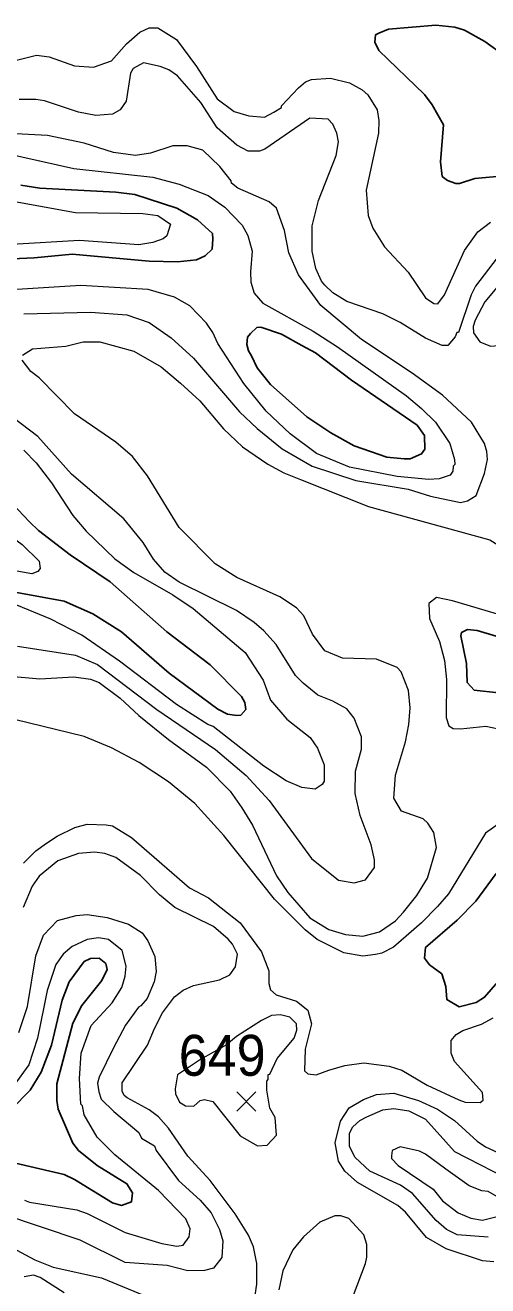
# Model space of a CAD drawing. Extents: x 423 to 448.8, y 7456.3 to 7484.
# Drawn here: x 432.377 to 433.28, y 7460.704 to 7463.167 of the extents above; entities that cross this region are included whole.
import ezdxf
from ezdxf.enums import TextEntityAlignment as Align

# ---------------------------------------------------------------- set-up
doc = ezdxf.new("R2010")
doc.units = 0
doc.header["$LTSCALE"] = 0.032
for name, color, linetype, lineweight in [('1', 7, 'Continuous', 25), ('2', 7, 'Continuous', 13), ('21', 7, 'Continuous', 25)]:
    doc.layers.add(name, color=color, linetype=linetype, lineweight=lineweight)
doc.layers.add('61', color=7, linetype='Continuous')

msp = doc.modelspace()

# ---------------------------------------------------------------- linework, layer by layer
at = {"layer": '1'}
for points in [[(433.3141, 7463.1071), (433.2747, 7463.1357), (433.2345, 7463.1574), (433.2159, 7463.1636), (433.1788, 7463.1674), (433.086, 7463.1597), (433.0674, 7463.152), (433.0612, 7463.1489), (433.0597, 7463.1342), (433.0674, 7463.1179), (433.1563, 7463.0321), (433.1718, 7463.012), (433.1935, 7462.9725), (433.1881, 7462.9006), (433.1911, 7462.8719), (433.2012, 7462.8642), (433.2175, 7462.858), (433.2252, 7462.858), (433.2546, 7462.8681), (433.2979, 7462.8719)], [(432.3682, 7462.8549), (432.4053, 7462.8488), (432.5538, 7462.841), (432.591, 7462.8364), (432.6729, 7462.8101), (432.7131, 7462.7869), (432.7425, 7462.7606), (432.7433, 7462.749), (432.7417, 7462.7296), (432.7286, 7462.7165), (432.7116, 7462.7088), (432.6745, 7462.7049), (432.6188, 7462.7064), (432.4688, 7462.7203), (432.3945, 7462.7126), (432.3373, 7462.7103)], [(432.3303, 7462.2555), (432.3852, 7462.1967), (432.403, 7462.1797), (432.4649, 7462.1325), (432.543, 7462.0799), (432.6536, 7461.9817), (432.7379, 7461.9175), (432.799, 7461.8556), (432.806, 7461.844), (432.8075, 7461.8301), (432.7982, 7461.8193), (432.7905, 7461.8185), (432.7719, 7461.8208), (432.7534, 7461.8309), (432.6582, 7461.9012), (432.5647, 7461.9817), (432.509, 7462.0173), (432.4533, 7462.042), (432.3605, 7462.0591)], [(433.3335, 7461.9624), (433.2592, 7461.9848), (433.2407, 7461.9864), (433.229, 7461.9809), (433.2275, 7461.974), (433.2383, 7461.9198), (433.2399, 7461.8827), (433.2538, 7461.868), (433.301, 7461.8626)], [(433.2963, 7461.5099), (433.2569, 7461.4557), (433.2205, 7461.4186), (433.1587, 7461.3653), (433.1563, 7461.3444), (433.1664, 7461.3312), (433.1903, 7461.3134), (433.1981, 7461.2887), (433.2004, 7461.2632), (433.2244, 7461.2492), (433.2577, 7461.2578), (433.2739, 7461.2678), (433.3172, 7461.3181)], [(432.3504, 7461.0489), (432.3868, 7461.086), (432.4084, 7461.1216), (432.4285, 7461.1742), (432.4494, 7461.2624), (432.4626, 7461.298), (432.492, 7461.3374), (432.5043, 7461.3436), (432.5213, 7461.3444), (432.5345, 7461.3335), (432.5372, 7461.3224), (432.5268, 7461.3003), (432.4873, 7461.2516), (432.4703, 7461.2175), (432.4385, 7461.0984), (432.4385, 7461.0659), (432.4416, 7461.0489), (432.4703, 7460.9824), (432.4811, 7460.9684), (432.5174, 7460.9391), (432.5755, 7460.9035), (432.5863, 7460.8857), (432.5848, 7460.8679), (432.5647, 7460.8609), (432.5476, 7460.8664), (432.4734, 7460.912), (432.4533, 7460.9213), (432.3388, 7460.9483)]]:
    msp.add_lwpolyline(points, dxfattribs=at)
msp.add_lwpolyline([(433.1169, 7462.3197), (433.1285, 7462.3197), (433.1509, 7462.3298), (433.1571, 7462.3391), (433.1563, 7462.3654), (433.1424, 7462.3855), (433.014, 7462.4736), (432.9436, 7462.527), (432.9174, 7462.5417), (432.8771, 7462.5634), (432.8369, 7462.5773), (432.8292, 7462.5765), (432.8168, 7462.5649), (432.8108, 7462.5577), (432.8099, 7462.5435), (432.8129, 7462.5308), (432.8188, 7462.5213), (432.8299, 7462.4976), (432.8562, 7462.4651), (432.9266, 7462.4024), (432.9738, 7462.3708), (433.0195, 7462.3452), (433.0829, 7462.3236)], close=True, dxfattribs=at)
at = {"layer": '2'}
for points in [[(432.3496, 7463.0962), (432.3991, 7463.1086), (432.4239, 7463.1055), (432.4734, 7463.0878), (432.5105, 7463.0854), (432.5453, 7463.0978), (432.5747, 7463.131), (432.601, 7463.1535), (432.6188, 7463.162), (432.6358, 7463.162), (432.6721, 7463.1396), (432.7116, 7463.087), (432.7518, 7463.0236), (432.7851, 7462.9988), (432.8137, 7462.9903), (432.8439, 7462.988), (432.8624, 7462.9972), (432.8771, 7463.0065), (432.8771, 7463.0096), (432.9104, 7463.0452), (432.9243, 7463.0568), (432.9359, 7463.0615)], [(433.2987, 7462.7126), (433.2561, 7462.6577), (433.2476, 7462.6407), (433.2228, 7462.5672), (433.2198, 7462.5672), (433.2167, 7462.5587), (433.2019, 7462.5417), (433.1912, 7462.5417), (433.1587, 7462.5556), (433.1092, 7462.5865), (433.0751, 7462.6036), (433.0047, 7462.6275), (432.9777, 7462.6446), (432.9622, 7462.6593), (432.9552, 7462.667), (432.9444, 7462.6918), (432.9375, 7462.7258), (432.9375, 7462.7753), (432.9498, 7462.8248), (432.9838, 7462.9129), (432.9885, 7462.9393), (432.9854, 7462.9563), (432.9777, 7462.974), (432.9684, 7462.9841), (432.9328, 7462.9857), (432.8447, 7462.9253), (432.8346, 7462.9215), (432.8122, 7462.9214), (432.7905, 7462.9331), (432.7518, 7462.9671), (432.7201, 7463.0166), (432.6745, 7463.0684), (432.6575, 7463.08), (432.6405, 7463.087), (432.608, 7463.0939), (432.5878, 7463.0831), (432.5824, 7463.0738), (432.5739, 7463.0189), (432.5623, 7463.0019), (432.5476, 7462.9934), (432.5152, 7462.9911), (432.4811, 7462.9972)], [(432.9359, 7463.0615), (432.973, 7463.0638), (433.0102, 7463.0545), (433.0349, 7463.0413), (433.0457, 7463.0313), (433.0643, 7463.0019), (433.0674, 7462.981), (433.0666, 7462.9563), (433.0427, 7462.8449), (433.0465, 7462.7954), (433.0558, 7462.7707), (433.0782, 7462.7343), (433.1246, 7462.6848), (433.1586, 7462.6345), (433.1749, 7462.6237), (433.1826, 7462.6229), (433.1958, 7462.6407), (433.2344, 7462.7273), (433.2607, 7462.7637), (433.2855, 7462.7822)], [(432.4811, 7462.9972), (432.4146, 7463.0197), (432.3976, 7463.022), (432.3651, 7463.022)], [(432.3744, 7462.6036), (432.5043, 7462.6067), (432.5755, 7462.6012), (432.6188, 7462.5865), (432.6621, 7462.5564), (432.7054, 7462.517), (432.7951, 7462.4117), (432.8299, 7462.3792), (432.8787, 7462.3398), (432.9375, 7462.3058), (433.0225, 7462.2779), (433.1246, 7462.2609), (433.168, 7462.247), (433.2267, 7462.2346), (433.2407, 7462.2377), (433.2577, 7462.2485), (433.2739, 7462.2911), (433.2793, 7462.319), (433.2785, 7462.3344), (433.2739, 7462.3499), (433.2484, 7462.3917), (433.1919, 7462.4442), (433.1324, 7462.4876), (433.0334, 7462.5533), (432.9544, 7462.6198), (432.9104, 7462.6794), (432.8918, 7462.7227), (432.8833, 7462.766), (432.8678, 7462.8101), (432.8531, 7462.8224), (432.7921, 7462.8487), (432.7796, 7462.8588), (432.7789, 7462.8634), (432.7572, 7462.8913), (432.7239, 7462.923), (432.6931, 7462.9315), (432.6652, 7462.9315), (432.6219, 7462.9176), (432.5925, 7462.9129), (432.5492, 7462.9184), (432.492, 7462.9369), (432.4208, 7462.9516), (432.3342, 7462.9563)], [(432.3388, 7462.9176), (432.4718, 7462.8874), (432.6265, 7462.8704), (432.6776, 7462.8565), (432.734, 7462.8348), (432.7665, 7462.8116), (432.8005, 7462.7768), (432.8114, 7462.7567), (432.8199, 7462.7258), (432.8168, 7462.6856), (432.8175, 7462.6655), (432.8237, 7462.6438), (432.8408, 7462.6244), (432.939, 7462.5695), (432.987, 7462.5386), (433.1215, 7462.4434), (433.1509, 7462.4187), (433.178, 7462.3917), (433.2058, 7462.3499), (433.2151, 7462.319), (433.2159, 7462.3089), (433.2128, 7462.3058), (433.212, 7462.2957), (433.2066, 7462.288), (433.185, 7462.281), (433.1649, 7462.2795), (433.103, 7462.2857), (433.0102, 7462.3035), (432.9459, 7462.3305), (432.8941, 7462.3692), (432.8477, 7462.4133), (432.8036, 7462.4675), (432.7533, 7462.5455), (432.7433, 7462.5672), (432.7309, 7462.585), (432.6984, 7462.619), (432.6683, 7462.6361), (432.6173, 7462.6507), (432.4858, 7462.6585), (432.3605, 7462.6507)], [(432.328, 7462.8279), (432.4749, 7462.8016), (432.6064, 7462.7992), (432.6358, 7462.7954), (432.6606, 7462.7783), (432.6536, 7462.7559), (432.6466, 7462.7497), (432.6265, 7462.7428)], [(432.6265, 7462.7428), (432.5987, 7462.7381), (432.4827, 7462.7466), (432.3512, 7462.7389)], [(432.372, 7462.5223), (432.3914, 7462.5347), (432.4564, 7462.5402), (432.4904, 7462.5486), (432.5229, 7462.5486), (432.5894, 7462.5301), (432.6427, 7462.4999), (432.6799, 7462.4682), (432.7178, 7462.4334), (432.7642, 7462.3785), (432.8013, 7462.3437), (432.8508, 7462.3096), (432.8818, 7462.2926), (432.9143, 7462.2795), (433.0473, 7462.2269), (433.284, 7462.1619), (433.3134, 7462.1433), (433.3211, 7462.1349), (433.3334, 7462.1179), (433.3629, 7462.0559)], [(432.3404, 7461.8958), (432.4053, 7461.8904), (432.4718, 7461.8943), (432.5043, 7461.8896), (432.5213, 7461.8827), (432.5623, 7461.8525), (432.5986, 7461.8185), (432.6567, 7461.7713), (432.7309, 7461.7172), (432.7773, 7461.6708), (432.7998, 7461.6383), (432.8206, 7461.6043), (432.8678, 7461.5053), (432.8895, 7461.4728), (432.9328, 7461.4232), (432.97, 7461.4001), (433.0024, 7461.3908), (433.0365, 7461.3869), (433.069, 7461.3954), (433.0999, 7461.4171), (433.1153, 7461.4341), (433.1417, 7461.4666), (433.1625, 7461.5006), (433.1803, 7461.5602), (433.1749, 7461.5896), (433.1633, 7461.6081), (433.154, 7461.6166), (433.1115, 7461.6313), (433.0968, 7461.6569), (433.0999, 7461.7017), (433.1192, 7461.7667), (433.1262, 7461.8007), (433.1285, 7461.8332), (433.1254, 7461.8672), (433.1107, 7461.9036), (433.1029, 7461.9121), (433.0628, 7461.9283), (432.9963, 7461.9307), (432.9622, 7461.9446), (432.9382, 7461.9771), (432.9212, 7462.0134), (432.9065, 7462.0289), (432.874, 7462.0505), (432.7905, 7462.0884), (432.7479, 7462.1147), (432.6775, 7462.1859), (432.6157, 7462.2865), (432.5863, 7462.3244), (432.5538, 7462.3529), (432.4734, 7462.4079), (432.4045, 7462.4782), (432.3883, 7462.4907), (432.3713, 7462.5131)], [(432.362, 7461.9539), (432.4749, 7461.9361), (432.5183, 7461.9183), (432.6343, 7461.8301), (432.7487, 7461.752), (432.8083, 7461.7009), (432.8531, 7461.6522), (432.9359, 7461.5393), (432.9885, 7461.4967), (433.0195, 7461.4913), (433.0411, 7461.4975), (433.0589, 7461.5215), (433.0589, 7461.5362), (433.0527, 7461.5656), (433.031, 7461.6228), (433.021, 7461.6662), (433.0217, 7461.7095), (433.0334, 7461.7528), (433.0334, 7461.7767), (433.0194, 7461.8131), (433.0047, 7461.8316), (432.9777, 7461.8463), (432.9483, 7461.8579), (432.9197, 7461.8819), (432.905, 7461.8966), (432.8671, 7461.957), (432.8431, 7461.984), (432.8237, 7462.0003), (432.7897, 7462.0234), (432.6776, 7462.0791), (432.6497, 7462.0985), (432.6273, 7462.124), (432.6072, 7462.1565), (432.5693, 7462.2029), (432.4672, 7462.2903), (432.4014, 7462.3638), (432.3527, 7462.4009)], [(432.3743, 7462.3367), (432.3983, 7462.312), (432.4285, 7462.2733), (432.4703, 7462.2091), (432.4958, 7462.1789), (432.5523, 7462.1248), (432.5894, 7462.0977), (432.6652, 7462.0544), (432.7046, 7462.0273), (432.8067, 7461.9415), (432.8415, 7461.8874), (432.8562, 7461.8486), (432.8879, 7461.8116), (432.9336, 7461.7752), (432.9475, 7461.7543), (432.9607, 7461.7218), (432.9607, 7461.6901), (432.9568, 7461.6839), (432.9429, 7461.6746), (432.9174, 7461.6777), (432.8864, 7461.6909), (432.8431, 7461.7195), (432.7441, 7461.7968), (432.7333, 7461.8007), (432.6721, 7461.8402), (432.5608, 7461.9245), (432.4873, 7461.9755), (432.427, 7462.0065), (432.3156, 7462.0521)], [(433.3103, 7462.0134), (433.2113, 7462.0428), (433.1803, 7462.049), (433.1649, 7462.0374), (433.1664, 7462.008), (433.1857, 7461.9632), (433.1958, 7461.926), (433.1996, 7461.8889), (433.1989, 7461.8147), (433.2043, 7461.7984), (433.2128, 7461.793), (433.2267, 7461.7922), (433.2762, 7461.7976), (433.301, 7461.7922)], [(432.9993, 7461.3544), (432.9467, 7461.3807), (432.9235, 7461.3993), (432.864, 7461.4596), (432.765, 7461.5842), (432.7085, 7461.6468), (432.6567, 7461.6885), (432.5994, 7461.7265), (432.5453, 7461.7551), (432.492, 7461.7775), (432.3558, 7461.8108)], [(433.3428, 7461.636), (433.2754, 7461.5888), (433.2035, 7461.4697), (433.1819, 7461.4449), (433.1509, 7461.4132), (433.096, 7461.366), (433.0736, 7461.3537), (433.0612, 7461.3513), (433.0365, 7461.3482), (432.9993, 7461.3544)], [(432.3736, 7461.53), (432.3975, 7461.554), (432.4185, 7461.5687), (432.4393, 7461.5826), (432.4741, 7461.5996), (432.4981, 7461.6058), (432.5353, 7461.605), (432.5476, 7461.6027), (432.5848, 7461.5803), (432.6977, 7461.482), (432.7348, 7461.4619), (432.7967, 7461.4132), (432.8384, 7461.3568), (432.8524, 7461.3196), (432.8524, 7461.2949), (432.8562, 7461.2825), (432.8671, 7461.2724), (432.9065, 7461.2601), (432.9289, 7461.2423), (432.9359, 7461.216), (432.9235, 7461.1665), (432.922, 7461.1239)], [(432.8261, 7460.6854), (432.8292, 7460.7071), (432.8292, 7460.7473), (432.823, 7460.7798), (432.8129, 7460.8029), (432.7866, 7460.8447), (432.7379, 7460.9097), (432.6946, 7460.9576), (432.6567, 7461.0118), (432.6373, 7461.0342), (432.6188, 7461.0481), (432.5762, 7461.0713), (432.57, 7461.076), (432.5662, 7461.0845), (432.5662, 7461.1007), (432.6157, 7461.1742), (432.6296, 7461.2067), (432.6451, 7461.2377), (432.6683, 7461.2686), (432.6853, 7461.2817), (432.7054, 7461.291), (432.7565, 7461.3018), (432.7766, 7461.3119), (432.7874, 7461.3274), (432.7913, 7461.3521), (432.782, 7461.3714), (432.7734, 7461.3815), (432.7449, 7461.4063), (432.6691, 7461.4434), (432.6389, 7461.4681), (432.6018, 7461.506), (432.5538, 7461.5408), (432.5322, 7461.5486), (432.5121, 7461.5517), (432.4811, 7461.5486), (432.4409, 7461.5347), (432.4045, 7461.5045), (432.3906, 7461.4852), (432.3728, 7461.4434)], [(432.3643, 7461.199), (432.3813, 7461.25), (432.3976, 7461.349), (432.413, 7461.3893), (432.4401, 7461.4178), (432.4765, 7461.4279), (432.4981, 7461.4294), (432.5368, 7461.424), (432.5786, 7461.4109), (432.6056, 7461.3938), (432.6164, 7461.3784), (432.6304, 7461.3475), (432.6327, 7461.3181), (432.6288, 7461.298), (432.6149, 7461.2655), (432.6025, 7461.2508), (432.5979, 7461.2485), (432.5731, 7461.2136), (432.5491, 7461.1688), (432.5213, 7461.1116), (432.5182, 7461.1), (432.5205, 7461.083), (432.5252, 7461.069), (432.5499, 7461.0443), (432.5987, 7461.0033), (432.6041, 7460.9924), (432.6296, 7460.9778), (432.6327, 7460.9685), (432.676, 7460.9097), (432.7186, 7460.871), (432.7402, 7460.8463), (432.7565, 7460.8138), (432.7627, 7460.7921), (432.7611, 7460.7596), (432.7448, 7460.7387), (432.7271, 7460.7341), (432.6946, 7460.7334), (432.6544, 7460.7434), (432.5724, 7460.7496), (432.4842, 7460.7929), (432.3311, 7460.8447)], [(432.3759, 7460.871), (432.3852, 7460.8671), (432.478, 7460.8525), (432.4981, 7460.8455), (432.5724, 7460.8084), (432.6436, 7460.7867), (432.6729, 7460.7813), (432.6853, 7460.7836), (432.6969, 7460.7998), (432.6992, 7460.8153), (432.6907, 7460.8347), (432.6374, 7460.8903), (432.5522, 7460.9599), (432.5175, 7460.9947), (432.4919, 7461.0381), (432.4889, 7461.0559), (432.4858, 7461.059), (432.4827, 7461.1093), (432.4865, 7461.1588), (432.5059, 7461.2129), (432.5468, 7461.257), (432.5654, 7461.2872), (432.5724, 7461.3088), (432.5739, 7461.3289), (432.5662, 7461.3591), (432.5399, 7461.3807), (432.5198, 7461.3838), (432.4981, 7461.3807), (432.4688, 7461.3668), (432.4509, 7461.3521), (432.437, 7461.332), (432.42, 7461.281), (432.4138, 7461.2516), (432.4007, 7461.1882), (432.3844, 7461.1356), (432.355, 7461.0953)], [(432.922, 7461.1239), (432.9289, 7461.1185), (432.9452, 7461.1162), (432.9699, 7461.1255), (433.0009, 7461.1348), (433.038, 7461.1394), (433.0875, 7461.1332), (433.1123, 7461.1255), (433.1618, 7461.0961), (433.2236, 7461.0675), (433.236, 7461.0628), (433.2654, 7461.0621), (433.2708, 7461.0667), (433.27, 7461.0814), (433.2151, 7461.1425), (433.2089, 7461.1588), (433.2089, 7461.1835), (433.2182, 7461.1951), (433.2314, 7461.2028), (433.2677, 7461.2152), (433.2909, 7461.2276)], [(433.2917, 7460.7511), (433.2701, 7460.7527), (433.1989, 7460.7759), (433.1602, 7460.7983), (433.1192, 7460.8478), (433.1045, 7460.861), (433.0256, 7460.9058), (433.0009, 7460.9282), (432.9885, 7460.9476), (432.9823, 7460.9831), (432.9924, 7461.0257), (433.0094, 7461.052), (433.0372, 7461.0682), (433.0628, 7461.0775), (433.0968, 7461.0806), (433.1448, 7461.0659), (433.1819, 7461.0489), (433.2151, 7461.0272), (433.2592, 7460.9863), (433.2754, 7460.9754), (433.3722, 7460.9313)], [(433.2809, 7460.7991), (433.2206, 7460.8037), (433.1996, 7460.8138), (433.1795, 7460.8316), (433.1331, 7460.8842), (433.1099, 7460.9004), (433.0496, 7460.9283), (433.021, 7460.9546), (433.0102, 7460.9762), (433.0102, 7461.0025), (433.0164, 7461.0148), (433.0303, 7461.0272), (433.0442, 7461.0342), (433.0751, 7461.0481), (433.0968, 7461.0504), (433.1262, 7461.0458), (433.1587, 7461.0296), (433.2151, 7460.9661), (433.3396, 7460.9027)], [(433.0179, 7460.6854), (433.0411, 7460.7473), (433.0442, 7460.7597), (433.0442, 7460.7844), (433.038, 7460.8037), (433.0086, 7460.8354), (432.9932, 7460.8408), (432.9815, 7460.8408), (432.9521, 7460.8285), (432.9205, 7460.7998), (432.8995, 7460.7743), (432.8802, 7460.7334), (432.8725, 7460.6962)], [(432.3512, 7460.779), (432.396, 7460.755), (432.4316, 7460.7403), (432.526, 7460.7194), (432.6188, 7460.6808)], [(432.4533, 7460.69), (432.4061, 7460.7202), (432.393, 7460.7248), (432.3751, 7460.7217)]]:
    msp.add_lwpolyline(points, dxfattribs=at)
for points in [[(433.3621, 7462.6353), (433.3358, 7462.6585), (433.3103, 7462.6608), (433.2979, 7462.6546), (433.2747, 7462.6268), (433.2553, 7462.5912), (433.2515, 7462.5788), (433.2522, 7462.5665), (433.2646, 7462.5486), (433.2855, 7462.5401), (433.3087, 7462.5424), (433.352, 7462.5665), (433.4108, 7462.578), (433.4386, 7462.5897), (433.4464, 7462.6082), (433.4418, 7462.6244), (433.4301, 7462.6314), (433.4186, 7462.6368), (433.3953, 7462.6353), (433.383, 7462.6314)], [(432.3272, 7462.1062), (432.3141, 7462.1109), (432.2893, 7462.1356), (432.287, 7462.1519), (432.29, 7462.1735), (432.297, 7462.1836), (432.3086, 7462.1905), (432.3179, 7462.1905), (432.3365, 7462.182), (432.3416, 7462.1744), (432.3713, 7462.1526), (432.4045, 7462.1201), (432.4061, 7462.1055), (432.4014, 7462.1), (432.3899, 7462.0954)], [(432.8674, 7460.9986), (432.8648, 7461.0327), (432.8547, 7461.0512), (432.8485, 7461.0861), (432.8485, 7461.1038), (432.8516, 7461.1069), (432.8516, 7461.1169), (432.8547, 7461.1177), (432.8686, 7461.1479), (432.9018, 7461.1881), (432.9073, 7461.2036), (432.9065, 7461.216), (432.8934, 7461.2291), (432.8756, 7461.2338), (432.8578, 7461.2322), (432.8385, 7461.2221), (432.7897, 7461.1912), (432.7702, 7461.1748), (432.7191, 7461.1463), (432.6741, 7461.1163), (432.6696, 7461.0892), (432.6706, 7461.0791), (432.6783, 7461.0629), (432.69, 7461.0559), (432.7062, 7461.0551), (432.7186, 7461.0659), (432.7271, 7461.0682), (432.7433, 7461.0644), (432.7967, 7460.9971), (432.8307, 7460.9778), (432.8492, 7460.9785)], [(433.1981, 7460.9321), (433.1587, 7460.9615), (433.147, 7460.9669), (433.1092, 7460.9754), (433.0937, 7460.9684), (433.0922, 7460.9577), (433.0922, 7460.953), (433.1053, 7460.9391), (433.1733, 7460.8926), (433.1919, 7460.8702), (433.2221, 7460.8463), (433.2469, 7460.8362), (433.2701, 7460.8324), (433.3009, 7460.8401), (433.3087, 7460.8617), (433.3048, 7460.8726), (433.2979, 7460.8788), (433.2808, 7460.888), (433.2685, 7460.8896), (433.2438, 7460.8996)]]:
    msp.add_lwpolyline(points, close=True, dxfattribs=at)
at = {"layer": '21'}
for p, q in [((432.79, 7461.0828), (432.8275, 7461.0453)), ((432.8275, 7461.0828), (432.79, 7461.0453))]:
    msp.add_line(p, q, dxfattribs=at)

# ---------------------------------------------------------------- texts
at = {"layer": '61', "width": 0.95}
msp.add_text('649', height=0.08, dxfattribs=at).set_placement((432.7616, 7461.1144), align=Align.CENTER)

doc.saveas('drawing.dxf')
